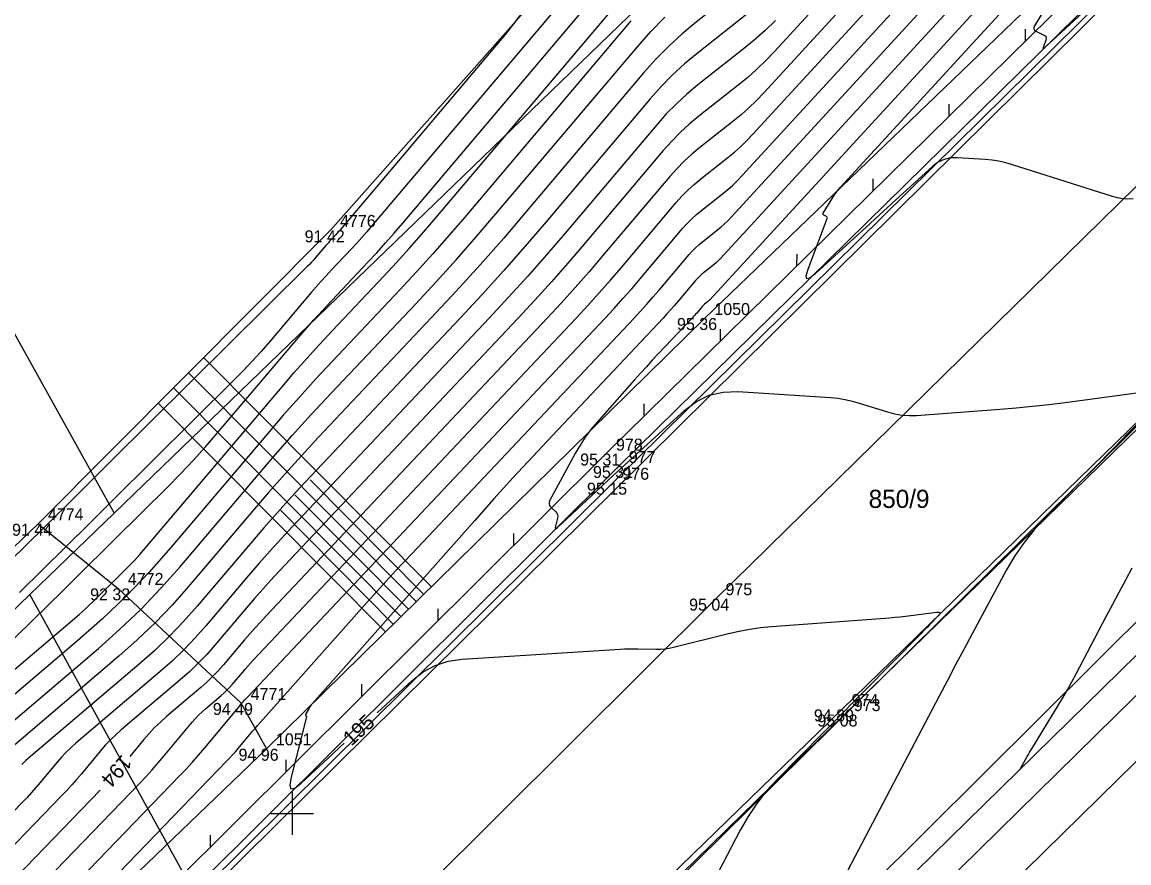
# Model space of a CAD drawing. Extents: x -711081 to -709338, y -1025122 to -1024092.
# Drawn here: x -709581.31 to -709555.44, y -1024276.16 to -1024256.5 of the extents above; entities that cross this region are included whole.
import ezdxf

# ---------------------------------------------------------------- set-up
doc = ezdxf.new("R2010")
doc.units = 0
for name, color, linetype in [('Ex_Contour Labels', 7, 'Continuous'), ('Ex_Major Contours', 7, 'Continuous'), ('Ex_Minor Contours', 7, 'Continuous'), ('Z_body', 7, 'Continuous'), ('Z_body_cisla', 7, 'Continuous'), ('Z_body_vysky_redukovane', 7, 'Continuous'), ('Z_hektometricka_sit', 7, 'Continuous'), ('Z_hrany_paty', 7, 'Continuous'), ('Z_katastr_cisla_pozemkova', 7, 'Continuous'), ('Z_katastr_hranice', 7, 'Continuous'), ('Z_katastr_vnitrni_kresba', 7, 'Continuous'), ('Z_komunikace', 7, 'Continuous'), ('Z_obruba', 7, 'Continuous'), ('Z_pole_rozhranni', 7, 'Continuous'), ('Z_rozhranni', 7, 'Continuous'), ('Z_svodidla', 7, 'Continuous'), ('Z_svodidla_znacky', 7, 'Continuous'), ('Z_technicke_srafy', 7, 'Continuous'), ('Z_vdz12_prerusovana', 7, 'Continuous'), ('Z_zelen_obvod', 7, 'Continuous')]:
    doc.layers.add(name, color=color, linetype=linetype)

# ---------------------------------------------------------------- blocks, each defined once
blk = doc.blocks.new('POINT_DISPLAY')
blk.add_line((0, 0), (0, 0))
blk = doc.blocks.new('Z529')
blk.add_line((0, 0), (0.2, 0.2))

msp = doc.modelspace()

# ---------------------------------------------------------------- linework, layer by layer
at = {"layer": 'Ex_Major Contours'}
for points in [[(-709559.064, -1024252.811), (-709563.976, -1024258.156), (-709564.146, -1024258.334), (-709564.323, -1024258.505), (-709564.506, -1024258.668), (-709564.696, -1024258.824), (-709565.469, -1024259.434), (-709565.658, -1024259.591), (-709565.838, -1024259.756), (-709566.01, -1024259.931), (-709566.173, -1024260.115), (-709567.742, -1024261.969), (-709568.058, -1024262.338), (-709568.38, -1024262.704), (-709568.707, -1024263.064), (-709569.038, -1024263.421), (-709575.604, -1024270.38), (-709575.734, -1024270.519), (-709575.861, -1024270.66), (-709575.987, -1024270.802), (-709576.111, -1024270.946), (-709576.602, -1024271.525), (-709576.728, -1024271.667), (-709576.859, -1024271.804), (-709576.996, -1024271.935), (-709577.138, -1024272.061), (-709577.934, -1024272.737), (-709578.077, -1024272.865), (-709578.215, -1024272.997), (-709578.346, -1024273.136), (-709578.472, -1024273.281), (-709578.794, -1024273.668)], [(-709556.662, -1024252.967), (-709564.986, -1024262.027), (-709565.031, -1024262.074), (-709565.078, -1024262.119), (-709565.127, -1024262.162), (-709565.177, -1024262.203), (-709565.381, -1024262.365), (-709565.432, -1024262.406), (-709565.479, -1024262.45), (-709565.525, -1024262.496), (-709565.568, -1024262.545), (-709565.983, -1024263.036), (-709566.067, -1024263.134), (-709566.152, -1024263.23), (-709566.239, -1024263.326), (-709566.326, -1024263.42), (-709568.917, -1024266.166), (-709569.376, -1024266.657), (-709569.832, -1024267.151), (-709570.284, -1024267.649), (-709570.732, -1024268.15), (-709574.534, -1024272.437), (-709574.554, -1024272.46), (-709574.572, -1024272.485), (-709574.589, -1024272.511), (-709574.604, -1024272.538), (-709574.687, -1024272.691), (-709574.689, -1024272.696), (-709574.689, -1024272.701), (-709574.687, -1024272.705), (-709574.684, -1024272.71), (-709574.667, -1024272.726), (-709574.663, -1024272.731), (-709574.661, -1024272.735), (-709574.661, -1024272.741), (-709574.661, -1024272.746), (-709575.026, -1024274.156), (-709575.057, -1024274.343), (-709575.029, -1024274.428), (-709574.94, -1024274.413), (-709574.79, -1024274.297), (-709574.057, -1024273.615), (-709573.876, -1024273.446), (-709573.786, -1024273.363)], [(-709581.808, -1024271.218), (-709580.364, -1024269.796), (-709580.057, -1024269.493), (-709579.751, -1024269.19), (-709579.444, -1024268.887), (-709579.138, -1024268.584), (-709577.915, -1024267.371), (-709577.612, -1024267.064), (-709577.316, -1024266.751), (-709577.028, -1024266.432), (-709576.745, -1024266.107), (-709574.894, -1024263.926), (-709574.694, -1024263.693), (-709574.491, -1024263.463), (-709574.285, -1024263.236), (-709574.076, -1024263.011), (-709573.233, -1024262.118), (-709573.024, -1024261.894), (-709572.818, -1024261.666), (-709572.615, -1024261.436), (-709572.416, -1024261.203), (-709567.252, -1024255.098)], [(-709564.215, -1024255.445), (-709565.556, -1024256.503), (-709565.884, -1024256.775), (-709566.198, -1024257.063), (-709566.496, -1024257.366), (-709566.779, -1024257.684), (-709569.511, -1024260.915), (-709570.055, -1024261.55), (-709570.608, -1024262.177), (-709571.169, -1024262.796), (-709571.739, -1024263.408), (-709574.388, -1024266.217), (-709574.782, -1024266.639), (-709575.169, -1024267.067), (-709575.552, -1024267.5), (-709575.928, -1024267.938), (-709577.423, -1024269.699), (-709577.805, -1024270.131), (-709578.204, -1024270.547), (-709578.619, -1024270.945), (-709579.051, -1024271.328), (-709582.182, -1024273.987)], [(-709573.016, -1024272.65), (-709572.198, -1024271.896), (-709571.938, -1024271.692), (-709571.655, -1024271.54), (-709571.35, -1024271.441), (-709571.023, -1024271.393), (-709567.334, -1024271.161), (-709567.23, -1024271.156), (-709567.125, -1024271.153), (-709567.02, -1024271.152), (-709566.915, -1024271.154), (-709566.496, -1024271.165), (-709566.391, -1024271.164), (-709566.288, -1024271.156), (-709566.185, -1024271.141), (-709566.083, -1024271.119), (-709564.801, -1024270.796), (-709564.553, -1024270.739), (-709564.302, -1024270.692), (-709564.051, -1024270.657), (-709563.797, -1024270.633), (-709561.038, -1024270.426), (-709560.913, -1024270.416), (-709560.788, -1024270.404), (-709560.664, -1024270.39), (-709560.539, -1024270.375), (-709559.939, -1024270.295), (-709559.881, -1024270.293), (-709559.855, -1024270.307), (-709559.86, -1024270.336), (-709559.895, -1024270.381), (-709560.1, -1024270.593), (-709560.151, -1024270.645), (-709560.203, -1024270.698), (-709560.254, -1024270.751), (-709560.306, -1024270.803), (-709561.637, -1024272.154), (-709561.876, -1024272.397), (-709562.115, -1024272.639), (-709562.354, -1024272.882), (-709562.594, -1024273.125), (-709563.667, -1024274.213), (-709563.915, -1024274.483), (-709564.14, -1024274.769), (-709564.343, -1024275.072), (-709564.524, -1024275.391), (-709568.749, -1024283.51)], [(-709579.489, -1024274.455), (-709586.452, -1024281.668), (-709586.737, -1024281.965), (-709587.02, -1024282.266), (-709587.3, -1024282.568), (-709587.577, -1024282.874), (-709588.749, -1024284.175), (-709588.99, -1024284.444), (-709589.231, -1024284.714), (-709589.47, -1024284.984), (-709589.709, -1024285.255), (-709590.663, -1024286.34), (-709590.903, -1024286.61), (-709591.146, -1024286.877), (-709591.392, -1024287.142), (-709591.641, -1024287.403), (-709596.883, -1024292.846)]]:
    msp.add_lwpolyline(points, dxfattribs=at)
at = {"layer": 'Ex_Minor Contours'}
for points in [[(-709586.479, -1024283.291), (-709577.639, -1024274.134), (-709577.486, -1024273.972), (-709577.335, -1024273.808), (-709577.188, -1024273.641), (-709577.044, -1024273.471), (-709576.214, -1024272.475), (-709576.201, -1024272.459), (-709576.187, -1024272.443), (-709576.173, -1024272.427), (-709576.159, -1024272.411), (-709576.103, -1024272.348), (-709576.089, -1024272.332), (-709576.075, -1024272.317), (-709576.061, -1024272.301), (-709576.046, -1024272.286), (-709567.682, -1024263.42), (-709567.473, -1024263.195), (-709567.266, -1024262.967), (-709567.063, -1024262.736), (-709566.862, -1024262.502), (-709565.871, -1024261.33), (-709565.767, -1024261.214), (-709565.659, -1024261.103), (-709565.545, -1024260.999), (-709565.425, -1024260.899), (-709564.936, -1024260.514), (-709564.816, -1024260.415), (-709564.7, -1024260.312), (-709564.589, -1024260.204), (-709564.481, -1024260.092), (-709557.863, -1024252.889)], [(-709586.466, -1024282.479), (-709578.561, -1024274.292), (-709578.416, -1024274.139), (-709578.275, -1024273.984), (-709578.136, -1024273.826), (-709578, -1024273.666), (-709577.334, -1024272.867), (-709577.262, -1024272.784), (-709577.186, -1024272.704), (-709577.106, -1024272.627), (-709577.024, -1024272.554), (-709576.659, -1024272.244), (-709576.59, -1024272.182), (-709576.523, -1024272.118), (-709576.459, -1024272.051), (-709576.397, -1024271.982), (-709576.156, -1024271.698), (-709576.096, -1024271.627), (-709576.034, -1024271.558), (-709575.972, -1024271.489), (-709575.908, -1024271.421), (-709568.36, -1024263.42), (-709568.09, -1024263.13), (-709567.823, -1024262.835), (-709567.561, -1024262.537), (-709567.302, -1024262.236), (-709566.022, -1024260.722), (-709565.889, -1024260.572), (-709565.749, -1024260.43), (-709565.601, -1024260.295), (-709565.447, -1024260.167), (-709564.816, -1024259.669), (-709564.661, -1024259.541), (-709564.511, -1024259.408), (-709564.367, -1024259.269), (-709564.229, -1024259.124), (-709558.463, -1024252.85)], [(-709559.665, -1024252.771), (-709563.724, -1024257.189), (-709563.925, -1024257.399), (-709564.134, -1024257.601), (-709564.351, -1024257.794), (-709564.576, -1024257.979), (-709565.491, -1024258.701), (-709565.715, -1024258.887), (-709565.928, -1024259.083), (-709566.132, -1024259.29), (-709566.325, -1024259.507), (-709568.181, -1024261.702), (-709568.556, -1024262.14), (-709568.937, -1024262.572), (-709569.324, -1024262.999), (-709569.716, -1024263.421), (-709575.3, -1024269.339), (-709575.496, -1024269.549), (-709575.688, -1024269.762), (-709575.878, -1024269.976), (-709576.065, -1024270.194), (-709576.807, -1024271.069), (-709576.997, -1024271.283), (-709577.195, -1024271.49), (-709577.401, -1024271.688), (-709577.616, -1024271.878), (-709578.996, -1024273.05), (-709579.125, -1024273.165), (-709579.25, -1024273.285), (-709579.369, -1024273.41), (-709579.482, -1024273.541), (-709579.926, -1024274.074), (-709580.039, -1024274.206), (-709580.153, -1024274.336), (-709580.27, -1024274.464), (-709580.389, -1024274.59), (-709586.439, -1024280.856)], [(-709584.253, -1024281.783), (-709576.531, -1024273.784), (-709576.461, -1024273.71), (-709576.392, -1024273.635), (-709576.325, -1024273.559), (-709576.259, -1024273.481), (-709575.998, -1024273.168), (-709575.933, -1024273.09), (-709575.867, -1024273.013), (-709575.8, -1024272.936), (-709575.733, -1024272.86), (-709573.685, -1024270.551), (-709573.32, -1024270.142), (-709572.951, -1024269.736), (-709572.58, -1024269.333), (-709572.205, -1024268.933), (-709567.004, -1024263.42), (-709566.856, -1024263.26), (-709566.709, -1024263.099), (-709566.565, -1024262.935), (-709566.423, -1024262.769), (-709565.719, -1024261.937), (-709565.646, -1024261.855), (-709565.569, -1024261.777), (-709565.488, -1024261.702), (-709565.403, -1024261.632), (-709565.057, -1024261.359), (-709564.971, -1024261.289), (-709564.889, -1024261.215), (-709564.81, -1024261.139), (-709564.734, -1024261.059), (-709557.262, -1024252.928)], [(-709556.061, -1024253.006), (-709565.239, -1024262.994), (-709565.253, -1024263.009), (-709565.267, -1024263.022), (-709565.282, -1024263.036), (-709565.297, -1024263.048), (-709565.36, -1024263.098), (-709565.375, -1024263.11), (-709565.39, -1024263.124), (-709565.403, -1024263.138), (-709565.417, -1024263.153), (-709565.543, -1024263.303), (-709565.569, -1024263.333), (-709565.595, -1024263.362), (-709565.622, -1024263.391), (-709565.648, -1024263.42), (-709566.44, -1024264.259), (-709566.58, -1024264.409), (-709566.72, -1024264.56), (-709566.858, -1024264.712), (-709566.994, -1024264.865), (-709567.87, -1024265.853), (-709568.014, -1024266.025), (-709568.147, -1024266.204), (-709568.27, -1024266.391), (-709568.382, -1024266.585), (-709568.98, -1024267.697), (-709568.994, -1024267.734), (-709568.995, -1024267.769), (-709568.984, -1024267.802), (-709568.959, -1024267.833), (-709568.835, -1024267.953), (-709568.809, -1024267.985), (-709568.794, -1024268.019), (-709568.789, -1024268.056), (-709568.794, -1024268.097), (-709568.844, -1024268.288), (-709568.85, -1024268.324), (-709568.844, -1024268.341), (-709568.827, -1024268.338), (-709568.798, -1024268.315), (-709567.776, -1024267.365), (-709567.594, -1024267.196), (-709567.412, -1024267.027), (-709567.229, -1024266.859), (-709567.046, -1024266.691), (-709565.824, -1024265.576), (-709565.547, -1024265.368), (-709565.248, -1024265.226), (-709564.925, -1024265.15), (-709564.579, -1024265.14), (-709562.415, -1024265.281), (-709562.243, -1024265.297), (-709562.074, -1024265.324), (-709561.906, -1024265.361), (-709561.741, -1024265.408), (-709561.082, -1024265.617), (-709560.916, -1024265.662), (-709560.749, -1024265.689), (-709560.579, -1024265.701), (-709560.408, -1024265.696), (-709558.457, -1024265.55), (-709558.075, -1024265.519), (-709557.693, -1024265.482), (-709557.312, -1024265.44), (-709556.931, -1024265.392), (-709554.913, -1024265.125)], [(-709555.34, -1024260.635), (-709555.464, -1024260.638), (-709555.586, -1024260.63), (-709555.707, -1024260.61), (-709555.826, -1024260.578), (-709558.163, -1024259.835), (-709558.32, -1024259.79), (-709558.478, -1024259.755), (-709558.639, -1024259.73), (-709558.801, -1024259.715), (-709559.454, -1024259.672), (-709559.611, -1024259.677), (-709559.759, -1024259.711), (-709559.895, -1024259.776), (-709560.021, -1024259.871), (-709560.98, -1024260.746), (-709561.18, -1024260.929), (-709561.38, -1024261.112), (-709561.58, -1024261.295), (-709561.779, -1024261.478), (-709562.77, -1024262.388), (-709562.9, -1024262.491), (-709562.971, -1024262.506), (-709562.983, -1024262.435), (-709562.936, -1024262.275), (-709562.491, -1024261.091), (-709562.487, -1024261.076), (-709562.489, -1024261.063), (-709562.497, -1024261.052), (-709562.51, -1024261.043), (-709562.572, -1024261.012), (-709562.584, -1024261.003), (-709562.591, -1024260.993), (-709562.591, -1024260.981), (-709562.585, -1024260.967), (-709562.364, -1024260.603), (-709562.323, -1024260.538), (-709562.278, -1024260.476), (-709562.231, -1024260.416), (-709562.18, -1024260.358), (-709555.461, -1024253.045)], [(-709566.99, -1024254.001), (-709573.142, -1024261.275), (-709573.255, -1024261.408), (-709573.371, -1024261.539), (-709573.488, -1024261.668), (-709573.607, -1024261.796), (-709574.086, -1024262.304), (-709574.205, -1024262.432), (-709574.322, -1024262.561), (-709574.438, -1024262.692), (-709574.552, -1024262.824), (-709575.523, -1024263.969), (-709575.725, -1024264.202), (-709575.932, -1024264.43), (-709576.144, -1024264.654), (-709576.36, -1024264.873), (-709579.192, -1024267.681), (-709579.737, -1024268.221), (-709580.282, -1024268.761), (-709580.828, -1024269.3), (-709581.375, -1024269.839)], [(-709557.032, -1024255.572), (-709557.647, -1024256.586), (-709557.664, -1024256.625), (-709557.663, -1024256.659), (-709557.645, -1024256.688), (-709557.611, -1024256.712), (-709557.426, -1024256.804), (-709557.395, -1024256.826), (-709557.377, -1024256.852), (-709557.372, -1024256.884), (-709557.38, -1024256.921), (-709557.439, -1024257.078), (-709557.448, -1024257.108), (-709557.446, -1024257.122), (-709557.432, -1024257.119), (-709557.407, -1024257.099), (-709556.428, -1024256.2)], [(-709585.367, -1024274.925), (-709579.979, -1024270.348), (-709579.9, -1024270.279), (-709579.822, -1024270.208), (-709579.745, -1024270.137), (-709579.669, -1024270.063), (-709579.353, -1024269.752), (-709579.286, -1024269.686), (-709579.219, -1024269.62), (-709579.152, -1024269.553), (-709579.085, -1024269.487), (-709578.817, -1024269.222), (-709578.751, -1024269.155), (-709578.686, -1024269.086), (-709578.623, -1024269.016), (-709578.561, -1024268.945), (-709575.236, -1024265.027), (-709574.95, -1024264.694), (-709574.659, -1024264.365), (-709574.364, -1024264.04), (-709574.065, -1024263.719), (-709572.859, -1024262.441), (-709572.56, -1024262.119), (-709572.266, -1024261.794), (-709571.975, -1024261.465), (-709571.69, -1024261.131), (-709567.233, -1024255.862)], [(-709569.642, -1024256.298), (-709570.009, -1024256.784), (-709573.868, -1024261.347), (-709573.895, -1024261.379), (-709573.923, -1024261.411), (-709573.952, -1024261.442), (-709573.98, -1024261.473), (-709574.097, -1024261.596), (-709574.125, -1024261.627), (-709574.154, -1024261.659), (-709574.182, -1024261.69), (-709574.21, -1024261.722), (-709574.445, -1024262), (-709574.494, -1024262.056), (-709574.544, -1024262.112), (-709574.595, -1024262.166), (-709574.648, -1024262.219), (-709579.245, -1024266.778), (-709580.029, -1024267.555), (-709580.814, -1024268.332), (-709581.599, -1024269.107)], [(-709564.335, -1024256.289), (-709565.535, -1024257.236), (-709565.828, -1024257.479), (-709566.108, -1024257.736), (-709566.374, -1024258.007), (-709566.628, -1024258.292), (-709569.061, -1024261.169), (-709569.552, -1024261.742), (-709570.051, -1024262.308), (-709570.558, -1024262.868), (-709571.072, -1024263.421), (-709574.692, -1024267.258), (-709575.02, -1024267.609), (-709575.342, -1024267.965), (-709575.66, -1024268.325), (-709575.974, -1024268.69), (-709577.218, -1024270.156), (-709577.536, -1024270.515), (-709577.868, -1024270.861), (-709578.213, -1024271.193), (-709578.573, -1024271.511), (-709581.12, -1024273.675), (-709581.222, -1024273.766), (-709581.32, -1024273.86)], [(-709563.703, -1024256.464), (-709563.945, -1024256.697), (-709564.196, -1024256.921), (-709564.455, -1024257.134), (-709565.513, -1024257.968), (-709565.771, -1024258.183), (-709566.018, -1024258.41), (-709566.253, -1024258.648), (-709566.476, -1024258.9), (-709568.621, -1024261.436), (-709569.054, -1024261.941), (-709569.494, -1024262.44), (-709569.941, -1024262.933), (-709570.394, -1024263.421), (-709574.996, -1024268.298), (-709575.258, -1024268.579), (-709575.515, -1024268.863), (-709575.769, -1024269.151), (-709576.019, -1024269.442), (-709577.013, -1024270.612), (-709577.267, -1024270.899), (-709577.531, -1024271.175), (-709577.807, -1024271.44), (-709578.094, -1024271.694), (-709580.058, -1024273.362), (-709580.174, -1024273.465), (-709580.285, -1024273.573), (-709580.391, -1024273.685), (-709580.493, -1024273.802), (-709580.89, -1024274.278), (-709580.99, -1024274.396), (-709581.093, -1024274.513), (-709581.197, -1024274.627), (-709581.304, -1024274.74), (-709586.692, -1024280.32)], [(-709567.082, -1024256.469), (-709570.964, -1024261.059), (-709571.335, -1024261.493), (-709571.713, -1024261.922), (-709572.097, -1024262.345), (-709572.486, -1024262.763), (-709574.054, -1024264.426), (-709574.444, -1024264.844), (-709574.828, -1024265.267), (-709575.206, -1024265.695), (-709575.578, -1024266.129), (-709577.834, -1024268.786), (-709578.344, -1024269.363), (-709578.876, -1024269.918), (-709579.431, -1024270.451), (-709580.008, -1024270.961), (-709584.305, -1024274.612)], [(-709583.243, -1024274.3), (-709579.529, -1024271.144), (-709579.025, -1024270.698), (-709578.54, -1024270.232), (-709578.075, -1024269.747), (-709577.628, -1024269.243), (-709575.883, -1024267.186), (-709575.443, -1024266.674), (-709574.997, -1024266.169), (-709574.544, -1024265.669), (-709574.084, -1024265.176), (-709572.112, -1024263.086), (-709571.633, -1024262.571), (-709571.161, -1024262.049), (-709570.695, -1024261.521), (-709570.237, -1024260.987), (-709566.93, -1024257.077), (-709566.617, -1024256.724), (-709566.287, -1024256.389)], [(-709554.771, -1024265.407), (-709555.441, -1024266.099), (-709555.609, -1024266.272), (-709555.777, -1024266.444), (-709555.945, -1024266.616), (-709556.114, -1024266.788), (-709557.394, -1024268.087), (-709557.653, -1024268.369), (-709557.89, -1024268.667), (-709558.105, -1024268.981), (-709558.298, -1024269.311), (-709559.101, -1024270.807), (-709559.296, -1024271.169), (-709559.489, -1024271.532), (-709559.681, -1024271.895), (-709559.873, -1024272.259), (-709562.916, -1024278.047)], [(-709557.971, -1024273.952), (-709557.816, -1024273.673), (-709557.789, -1024273.627), (-709557.763, -1024273.581), (-709557.736, -1024273.535), (-709557.708, -1024273.49), (-709557.095, -1024272.482), (-709556.985, -1024272.299), (-709556.877, -1024272.113), (-709556.773, -1024271.926), (-709556.672, -1024271.737), (-709555.969, -1024270.399), (-709555.818, -1024270.113), (-709555.666, -1024269.827), (-709555.514, -1024269.542), (-709555.362, -1024269.257)]]:
    msp.add_lwpolyline(points, dxfattribs=at)
at = {"layer": 'Z_hektometricka_sit'}
for p, q in [((-709575, -1024274.5), (-709575, -1024275.5)), ((-709575.5, -1024275), (-709574.5, -1024275))]:
    msp.add_line(p, q, dxfattribs=at)
at = {"layer": 'Z_hrany_paty'}
for p, q in [((-709554.62, -1024253.1), (-709565.35, -1024263.42)), ((-709565.35, -1024263.42), (-709575.6, -1024273.49)), ((-709575.6, -1024273.49), (-709586.49, -1024283.94))]:
    msp.add_line(p, q, dxfattribs=at)
at = {"layer": 'Z_katastr_hranice'}
for p, q in [((-709595.02, -1024239.48), (-709579.16, -1024267.98)), ((-709560.73, -1024250.18), (-709579.16, -1024267.98)), ((-709579.16, -1024267.98), (-709581.13, -1024269.88)), ((-709551.32, -1024268.36), (-709571.21, -1024287.91)), ((-709581.13, -1024269.88), (-709601.33, -1024289.38)), ((-709577.18, -1024277.05), (-709581.13, -1024269.88))]:
    msp.add_line(p, q, dxfattribs=at)
at = {"layer": 'Z_katastr_vnitrni_kresba'}
for p, q in [((-709551.96, -1024252.1), (-709577.18, -1024277.05)), ((-709573.42, -1024283.89), (-709543.18, -1024254.02)), ((-709570.66, -1024288.9), (-709536.6, -1024255.45))]:
    msp.add_line(p, q, dxfattribs=at)
at = {"layer": 'Z_komunikace'}
for p, q in [((-709567.5, -1024267.27), (-709556.03, -1024255.95)), ((-709562.15, -1024272.57), (-709550.15, -1024260.89)), ((-709577.3, -1024276.99), (-709567.5, -1024267.27)), ((-709568.18, -1024283.96), (-709553.46, -1024269.53)), ((-709572.48, -1024282.6), (-709562.15, -1024272.57))]:
    msp.add_line(p, q, dxfattribs=at)
at = {"layer": 'Z_obruba'}
for p, q in [((-709567.36, -1024266.88), (-709556.12, -1024255.83)), ((-709562.09, -1024272.69), (-709550.11, -1024261)), ((-709577.41, -1024276.88), (-709567.36, -1024266.88)), ((-709572.3, -1024282.67), (-709562.09, -1024272.69))]:
    msp.add_line(p, q, dxfattribs=at)
at = {"layer": 'Z_pole_rozhranni'}
for p, q in [((-709574.1, -1024261.37), (-709566.77, -1024253.08)), ((-709580.94, -1024268.23), (-709574.1, -1024261.37)), ((-709589.02, -1024276), (-709580.94, -1024268.23))]:
    msp.add_line(p, q, dxfattribs=at)
at = {"layer": 'Z_rozhranni'}
msp.add_line((-709568.41, -1024283.6), (-709553.68, -1024268.94), dxfattribs=at)
at = {"layer": 'Z_svodidla'}
for p, q in [((-709567.66, -1024266.59), (-709556.52, -1024255.63)), ((-709577.8, -1024276.67), (-709567.66, -1024266.59))]:
    msp.add_line(p, q, dxfattribs=at)
at = {"layer": 'Z_technicke_srafy'}
for p, q in [((-709571.75, -1024269.7), (-709577.07, -1024264.34)), ((-709572.1, -1024270.05), (-709577.42, -1024264.7)), ((-709572.46, -1024270.4), (-709577.77, -1024265.05)), ((-709572.82, -1024270.76), (-709578.13, -1024265.41)), ((-709571.92, -1024269.88), (-709574.58, -1024267.2)), ((-709572.28, -1024270.23), (-709574.94, -1024267.55)), ((-709572.64, -1024270.58), (-709575.29, -1024267.9))]:
    msp.add_line(p, q, dxfattribs=at)
at = {"layer": 'Z_vdz12_prerusovana'}
for p, q in [((-709565.09, -1024269.98), (-709553.11, -1024258.22)), ((-709574.66, -1024279.5), (-709565.09, -1024269.98))]:
    msp.add_line(p, q, dxfattribs=at)
at = {"layer": 'Z_zelen_obvod'}
for p, q in [((-709580.94, -1024268.23), (-709579.07, -1024269.74)), ((-709576.2, -1024272.42), (-709579.07, -1024269.74)), ((-709576.2, -1024272.42), (-709575.6, -1024273.49))]:
    msp.add_line(p, q, dxfattribs=at)

# ---------------------------------------------------------------- block references
at = {"layer": 'Z_body'}
for p in [(-709574.1, -1024261.37), (-709565.35, -1024263.42), (-709567.66, -1024266.59), (-709567.36, -1024266.88), (-709567.5, -1024267.27), (-709580.94, -1024268.23), (-709579.07, -1024269.74), (-709565.09, -1024269.98), (-709576.2, -1024272.42), (-709562.15, -1024272.57), (-709562.09, -1024272.69), (-709575.6, -1024273.49)]:
    msp.add_blockref('POINT_DISPLAY', p, dxfattribs=at)
at = {"layer": 'Z_svodidla_znacky'}
for p, rotation in [((-709557.86, -1024256.95), 44.5), ((-709559.64, -1024258.7), 44.5), ((-709561.42, -1024260.45), 44.5), ((-709563.2, -1024262.21), 44.5), ((-709564.99, -1024263.96), 44.5), ((-709566.77, -1024265.71), 44.5), ((-709569.82, -1024268.74), 44.8), ((-709571.59, -1024270.5), 44.8), ((-709573.37, -1024272.26), 44.8), ((-709575.14, -1024274.03), 44.8), ((-709576.91, -1024275.79), 44.8)]:
    msp.add_blockref('Z529', p, dxfattribs=dict(at, rotation=rotation))

# ---------------------------------------------------------------- texts
at = {"layer": 'Ex_Contour Labels'}
for s, rotation, p in [('195', 42.7551, (-709573.614, -1024273.442)), ('194', 228.5912, (-709578.974, -1024273.607))]:
    msp.add_text(s, height=0.35, rotation=rotation, dxfattribs=at).set_placement(p)
at = {"layer": 'Z_body_cisla'}
for s, p in [('4776', (-709573.88, -1024261.29)), ('1050', (-709565.13, -1024263.35)), ('978', (-709567.43, -1024266.52)), ('977', (-709567.13, -1024266.81)), ('976', (-709567.28, -1024267.2)), ('4774', (-709580.71, -1024268.15)), ('4772', (-709578.84, -1024269.66)), ('975', (-709564.87, -1024269.9)), ('4771', (-709575.97, -1024272.35)), ('974', (-709561.92, -1024272.49)), ('973', (-709561.87, -1024272.61)), ('1051', (-709575.38, -1024273.41))]:
    msp.add_text(s, height=0.28, dxfattribs=at).set_placement(p)
at = {"layer": 'Z_body_vysky_redukovane'}
for s, p in [('91 42', (-709574.707, -1024261.65)), ('95 36', (-709566.003, -1024263.7)), ('95 31', (-709568.267, -1024266.87)), ('95 31', (-709567.967, -1024267.16)), ('95 15', (-709568.107, -1024267.55)), ('91 44', (-709581.547, -1024268.51)), ('92 32', (-709579.723, -1024270.02)), ('95 04', (-709565.72, -1024270.26)), ('94 49', (-709576.853, -1024272.7)), ('94 89', (-709562.803, -1024272.85)), ('95 08', (-709562.72, -1024272.97)), ('94 96', (-709576.253, -1024273.77))]:
    msp.add_text(s, height=0.28, dxfattribs=at).set_placement(p)
at = {"layer": 'Z_katastr_cisla_pozemkova'}
msp.add_text('850/9', height=0.425, dxfattribs=at).set_placement((-709561.523, -1024267.86))

doc.saveas('drawing.dxf')
